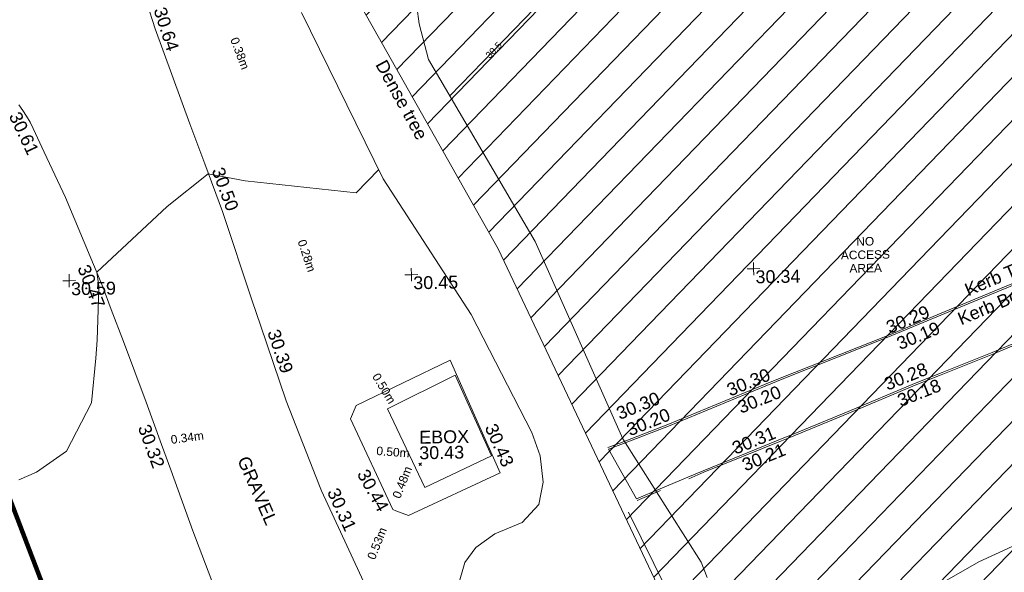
# Model space of a CAD drawing. Header units: millimetres. Extents: x -287732 to 520720, y -103372 to 287754.
# Tile 322 of 380: x 274553 to 303321, y 110887 to 127044. Entities that reach past the tile are written whole.
import ezdxf

# ---------------------------------------------------------------- set-up
doc = ezdxf.new("R2010")
doc.units = ezdxf.units.MM
for name, pattern in [('IMPORT-HIDDEN2 _3_', [4762.5, 3175, -1587.5]), ('IMPORT-UG_ELEC_QLB2 _2_', [2500, 1500, -300.0000000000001, 0, -50, 150, -300.0000000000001, 0, -200]), ('IMPORT-UG_ELEC_STREET LIGHTING_QLB2 _2_', [2700, 1500, -300.0000000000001, 0, -250, 150, -300.0000000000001, 0, -200])]:
    doc.linetypes.add(name, pattern=pattern)
for name, color, linetype, lineweight, true_color in [('00_UAV_CONCRETE', 9, 'Continuous', 9, 0x808080), ('00_UAV_ESB_BOX', 240, 'Continuous', 9, 0xff003f), ('00_UAV_FENCE', 7, 'Continuous', 9, 0x264c2f), ('00_UAV_FOOTPATH', 7, 'Continuous', 9, 0xa50000), ('00_UAV_KERB_BOTTOM', 1, 'Continuous', 9, 0xff0000), ('00_UAV_KERB_TOP', 7, 'Continuous', 9, 0xa500a5), ('00_UAV_LEVEL_SPOT', 7, 'Continuous', 9, 0x666666), ('00_UAV_TREE_LINE', 7, 'Continuous', 9, 0x52a552), ('01_DTM_CONTOUR_MJR', 7, 'Continuous', 9, 0x7f3f00), ('01_DTM_CONTOUR_MNR', 7, 'Continuous', 9, 0xa5a552), ('01_DTM_CONTOUR_MNR_LABELS', 7, 'Continuous', 9, 0xa5a552), ('12333-PUM-2D-U-0001-C01 - Rev2_REVIT IMPORT_dwg', 7, 'Continuous', 9, 0x767676), ('A_RHA_Line', 7, 'Continuous', 9, 0x00a600), ('PUM-CHAMBER EXTENTS', 6, 'IMPORT-HIDDEN2 _3_', 9, 0xff00ff), ('PUM-ELECTRIC-QLB2', 1, 'IMPORT-UG_ELEC_QLB2 _2_', 9, 0xff0000), ('PUM-UNABLE TO SURVEY', 190, 'Continuous', 9, 0x7f00ff)]:
    doc.layers.add(name, color=color, linetype=linetype, lineweight=lineweight, true_color=true_color)
for name, color, linetype, lineweight in [('00_UAV_DRIVE_WAY', 7, 'Continuous', 9), ('00_UAV_SURVEY_TEXT', 7, 'Continuous', 9), ('GEN-TEXT', 7, 'Continuous', 9)]:
    doc.layers.add(name, color=color, linetype=linetype, lineweight=lineweight)
doc.styles.add('Arial_1', font='arial.ttf', dxfattribs={"height": 250})
doc.styles.add('Swis721 Lt BT_1', font='swissl.ttf', dxfattribs={"height": 200})
doc.styles.add('Swis721 Lt BT_2', font='swissl.ttf', dxfattribs={"height": 375})

# ---------------------------------------------------------------- blocks, each defined once
blk = doc.blocks.new('12333-PUM-2D-U-0001-C01 - Rev2_REVIT IMPORT_dwg_UAV-2077255-Site Location Plan Proposed')
at = {"layer": '00_UAV_LEVEL_SPOT', "color": 254, "true_color": 0xcccccc, "flags": 128}
for points in [[(0, -500.0000000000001), (0, 0), (-500.0000000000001, 0)], [(500.0000000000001, 0), (0, 0), (0, 500.0000000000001)]]:
    blk.add_lwpolyline(points, dxfattribs=at)
blk = doc.blocks.new('12333-PUM-2D-U-0001-C01 - Rev2_REVIT IMPORT_dwg_MGS62954_T2_Galway_ITM_3d_Rev1-2077680-Site Location Plan Proposed')
at = {"layer": '00_UAV_CONCRETE', "color": 254, "true_color": 0xcccccc, "flags": 128}
blk.add_lwpolyline([(534188322.7450001, 725666205.5035001), (534191086.7450001, 725667484.5035), (534191849.6518393, 725665685.215393), (534192492.7450001, 725664168.5035001), (534189791.7450001, 725662960.5035001), (534189426.9168756, 725663108.537972), (534189340.7450001, 725663143.5035), (534188145.745, 725665821.5035001)], close=True, dxfattribs=at)
at = {"layer": '00_UAV_DRIVE_WAY', "color": 254, "true_color": 0xcccccc, "flags": 128}
for points in [[(534182414.4094507, 725678084.8393886), (534182637.7450285, 725677314.5034418), (534183607.7450284, 725674523.5034417), (534184018.7496993, 725673352.3219903), (534184511.7450283, 725671947.5034418), (534185338.7450285, 725669322.5034418), (534185567.9035017, 725668600.2253447), (534186273.7450284, 725666375.5034419), (534187210.511514, 725663880.2895904), (534187266.7450284, 725663730.5034419), (534188685.7450284, 725660505.5034418)], [(534184261.351, 725660460.7750001), (534183489.351, 725662628.7750001), (534182872.2144597, 725664422.1511388), (534182617.351, 725665162.7750002), (534182184.1985, 725666407.7525002), (534181555.1985001, 725668194.7525), (534181216.2724363, 725669135.8880231), (534180977.1985, 725669799.7525002), (534179932.1985, 725672436.7525002), (534179339.0304214, 725673765.6582726), (534179025.1984999, 725674468.7525002), (534178939.6210065, 725674652.3994619), (534178842.6810926, 725674830.3105831), (534178734.7613357, 725675001.7837297), (534178616.2876458, 725675166.1421756)]]:
    blk.add_lwpolyline(points, dxfattribs=at)
at = {"layer": '00_UAV_ESB_BOX', "color": 254, "true_color": 0xcccccc, "flags": 128}
blk.add_lwpolyline([(534190280.745, 725663772.5035001), (534189234.7450001, 725666096.5035001), (534191231.5358037, 725667037.5520796), (534192250.5744484, 725664661.7621186)], close=True, dxfattribs=at)
at = {"layer": '00_UAV_FENCE', "color": 254, "true_color": 0xcccccc, "flags": 128}
blk.add_lwpolyline([(534196219.3712668, 725662944.7010931), (534198356.2455468, 725658427.7383673), (534198600.3712669, 725657911.7010932), (534200745.6305526, 725654045.649816), (534201314.3712668, 725653020.7010932), (534202105.3712669, 725650962.7010932), (534202291.3712668, 725649628.7010932), (534202355.4630347, 725649374.9661344), (534202510.3509521, 725648761.7753834)], dxfattribs=at)
at = {"layer": '00_UAV_FOOTPATH', "color": 254, "true_color": 0xcccccc}
for p, q in [((534196463.9455001, 725663332.5159999), (534195669.9455001, 725664798.516)), ((534197973.1971415, 725663941.3092233), (534197154.9294585, 725663611.2411243))]:
    blk.add_line(p, q, dxfattribs=at)
at = {"layer": '00_UAV_KERB_BOTTOM', "color": 254, "true_color": 0xcccccc}
blk.add_line((534197154.9294585, 725663611.2411243), (534196463.9455001, 725663332.5159999), dxfattribs=at)
at = {"layer": '00_UAV_KERB_BOTTOM', "color": 254, "true_color": 0xcccccc, "flags": 128}
for points in [[(534219747.7485, 725677769.9545), (534220942.9455001, 725674783.516), (534220866.9455001, 725674757.5160002), (534220894.9455001, 725674682.5159999), (534219393.9304646, 725674069.376215), (534217452.9455001, 725673276.5159999), (534214751.3242902, 725672213.8326501), (534213903.9455, 725671880.516), (534210613.9455001, 725670584.5159999), (534210099.291876, 725670381.7230284), (534207225.9455001, 725669249.5159999), (534205448.621584, 725668546.4690808), (534203888.9455, 725667929.516), (534200780.5128521, 725666756.5387856), (534200276.9455002, 725666566.516), (534197434.9455001, 725665443.516), (534196114.581311, 725664961.0033077), (534195669.9455001, 725664798.516)], [(534218075.3697283, 725669126.5446144), (534217107.3697283, 725671415.5446144), (534214769.2381591, 725670498.4295105), (534213910.3697283, 725670161.5446146), (534211435.3697283, 725669204.5446144), (534210107.7170711, 725668690.2922572), (534209176.3697283, 725668329.5446144), (534206929.3697283, 725667428.5446147), (534205452.0954046, 725666868.4222134), (534204645.3697283, 725666562.5446146), (534202691.9455001, 725665777.516), (534200957.9455001, 725665098.516), (534200800.0185986, 725665037.7222321), (534198419.9455001, 725664121.516), (534197973.1971415, 725663941.3092233)]]:
    blk.add_lwpolyline(points, dxfattribs=at)
at = {"layer": '00_UAV_KERB_TOP', "color": 254, "true_color": 0xcccccc}
blk.add_line((534197170.6644757, 725663563.6736912), (534196482.6498367, 725663286.1463139), dxfattribs=at)
at = {"layer": '00_UAV_KERB_TOP', "color": 254, "true_color": 0xcccccc, "flags": 128}
for points in [[(534219701.327998, 725677751.3766373), (534220876.9734532, 725674813.7915777), (534220802.1247543, 725674788.185444), (534220831.1409419, 725674710.4635123), (534219283.0007023, 725674078.0738618), (534217434.3396866, 725673322.9264507), (534214639.9142324, 725672223.738529), (534213885.643007, 725671927.0457621), (534210595.620016, 725670631.0367118), (534209987.9008354, 725670391.5723946), (534207207.5845826, 725669296.0227501), (534205337.2888622, 725668556.1994505), (534203870.9222289, 725667976.156311), (534200668.5989964, 725666767.7491778), (534200258.9307379, 725666613.159522), (534197417.1741973, 725665490.2557235), (534196002.3022078, 725664973.2061863), (534195652.7835954, 725664845.4784213)], [(534218029.3183119, 725669107.0698347), (534217080.2878537, 725671351.2131395), (534214696.9008631, 725670416.3469255), (534213928.5148847, 725670114.9531136), (534211453.4292765, 725669157.9200209), (534210035.2240131, 725668608.5930599), (534209194.7044899, 725668283.0266222), (534206947.5389766, 725667381.9602545), (534205379.373087, 725666787.3754647), (534204663.0962692, 725666515.7923979), (534202710.3836277, 725665731.0392867), (534200976.0424545, 725665051.9056901), (534200727.4596553, 725664956.2140452), (534198438.2800868, 725664074.9971662), (534197997.2447681, 725663897.0948827)]]:
    blk.add_lwpolyline(points, dxfattribs=at)
at = {"layer": '00_UAV_TREE_LINE', "color": 254, "true_color": 0xcccccc, "flags": 128}
for points in [[(534190233.1934137, 725678358.9778761), (534190356.1934138, 725677331.9778761), (534190615.1934137, 725676287.9778762), (534193630.1934137, 725670909.9778763), (534196089.7450283, 725665099.5034418), (534198319.7450283, 725661451.5034418), (534198484.7450284, 725661002.5034418)], [(534191199.7450283, 725660856.5034417), (534191415.7450284, 725661560.5034417), (534191742.7450284, 725661995.5034418), (534192303.7450284, 725662385.5034418), (534193106.7450283, 725662705.5034417), (534193604.7450284, 725663219.5034418), (534193743.7450283, 725663864.5034418), (534193672.7450283, 725664643.5034418), (534193438.7450284, 725665331.5034419), (534191722.7450284, 725668802.5034417), (534189225.7450284, 725672822.5034418), (534186923.7450284, 725677720.5034418)]]:
    blk.add_lwpolyline(points, dxfattribs=at)
at = {"layer": '01_DTM_CONTOUR_MJR', "color": 254, "true_color": 0xcccccc, "flags": 128}
blk.add_lwpolyline([(534208030.0000001, 725662020.0000001), (534206430.0000002, 725661320.0000002), (534204796.6666667, 725660420.0000001), (534204430.0000002, 725660208.888889), (534203950.1149426, 725659940.1149426), (534202430.0000002, 725659087.5302247), (534202016.9230769, 725658833.0769233), (534201462.573052, 725658352.583488), (534201362.7359766, 725658197.6533285), (534200578.1252396, 725656335.5506643)], dxfattribs=at)
at = {"layer": '01_DTM_CONTOUR_MNR', "color": 254, "true_color": 0xcccccc, "flags": 128}
for points in [[(534196430.0000002, 725680420.0000001), (534192524.3627557, 725676514.3627555), (534191219.6965896, 725675209.6965895)], [(534189100.0169545, 725673090.0169544), (534188430.0000002, 725672420.0000001), (534185194.013395, 725672829.9547321), (534184120, 725673050.0000001), (534182902.7180127, 725672121.9581167), (534180810.0000002, 725670240), (534180861.899455, 725669828.7146424), (534180866.9464918, 725669738.8181016), (534180783.7583728, 725668247.0401198), (534180740.1434441, 725667726.3750465), (534180590.8999103, 725666414.2376004), (534179834.9744899, 725665015.0255103), (534178945.6923078, 725664420.0000001), (534178430.0000002, 725664209.4912987)]]:
    blk.add_lwpolyline(points, dxfattribs=at)
at = {"xscale": 0.375, "yscale": 0.375, "zscale": 0.375}
for p in [(534180000, 725670000.0000001), (534190000.0000001, 725670000.0000001), (534200000.0000001, 725670000.0000001)]:
    blk.add_blockref('12333-PUM-2D-U-0001-C01 - Rev2_REVIT IMPORT_dwg_UAV-2077255-Site Location Plan Proposed', p, dxfattribs=at)
at = {"layer": '00_UAV_CONCRETE', "color": 251, "true_color": 0x666666, "char_height": 375, "width": 1495.902363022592, "attachment_point": 1, "line_spacing_factor": 1.005061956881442, "style": 'Swis721 Lt BT_2'}
for s, insert, rotation in [('30.43', (534192403.1812475, 725665648.3703269), 292.9771788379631), ('30.44', (534188631.1066967, 725664382.5870855), 297.8330587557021)]:
    blk.add_mtext(s, dxfattribs=dict(at, insert=insert, rotation=rotation))
at = {"layer": '00_UAV_DRIVE_WAY', "color": 251, "true_color": 0x666666, "char_height": 375, "width": 1495.902363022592, "attachment_point": 1, "line_spacing_factor": 1.005061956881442, "style": 'Swis721 Lt BT_2'}
for s, insert, rotation in [('30.64', (534182960.6915238, 725677988.2564658), 286.75908224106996), ('30.61', (534178656.6496752, 725675007.4253303), 294.3614597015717), ('30.50', (534184568.8237657, 725673280.4131173), 289.3375879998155), ('30.47', (534180593.7938481, 725670501.8986629), 290.33839815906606), ('30.39', (534186115.5484881, 725668511.696629), 287.6027650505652), ('30.32', (534182281.9698127, 725665799.3578128), 289.03136357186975), ('30.31', (534187764.2053193, 725663846.003519), 293.2420203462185)]:
    blk.add_mtext(s, dxfattribs=dict(at, insert=insert, rotation=rotation))
at = {"layer": '00_UAV_ESB_BOX', "color": 251, "true_color": 0x666666, "char_height": 375, "attachment_point": 1, "line_spacing_factor": 1.005061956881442, "style": 'Swis721 Lt BT_2'}
for s, insert, width in [('EBOX', (534190147.0652019, 725665431.8760566), 1619.373669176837), ('30.43', (534190139.5842771, 725664975.5016477), 1495.902363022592)]:
    blk.add_mtext(s, dxfattribs=dict(at, insert=insert, width=width))
at = {"layer": '00_UAV_KERB_BOTTOM', "color": 251, "true_color": 0x666666, "char_height": 375, "attachment_point": 1, "line_spacing_factor": 1.005061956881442, "style": 'Swis721 Lt BT_2'}
for s, insert, width, rotation in [('Kerb Bottom', (534205894.1594414, 725668587.4780551), 3414.456504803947, 21.986110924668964), ('30.19', (534204098.3365069, 725667895.2391328), 1495.902363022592, 21.5820114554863), ('30.20', (534199421.7650603, 725666115.9769835), 1495.902363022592, 21.083743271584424), ('30.18', (534204093.4190733, 725666232.4858662), 1495.902363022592, 20.91947217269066), ('30.20', (534196170.1300887, 725665512.9695185), 1495.902363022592, 21.03860669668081), ('30.21', (534199520.7693301, 725664428.5924691), 1495.902363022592, 21.0541496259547)]:
    blk.add_mtext(s, dxfattribs=dict(at, insert=insert, width=width, rotation=rotation))
at = {"layer": '00_UAV_KERB_TOP', "color": 251, "true_color": 0x666666, "char_height": 375, "attachment_point": 1, "line_spacing_factor": 1.005061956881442, "style": 'Swis721 Lt BT_2'}
for s, insert, width, rotation in [('Kerb Top', (534206114.3496417, 725669431.2512683), 2493.170605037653, 21.986110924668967), ('30.29', (534203801.1000237, 725668374.939844), 1495.902363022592, 21.58201145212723), ('30.30', (534199113.8764215, 725666625.1992971), 1495.902363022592, 21.17277053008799), ('30.28', (534203714.0391183, 725666715.4330455), 1495.902363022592, 21.028795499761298), ('30.30', (534195877.0811692, 725665996.9666959), 1495.902363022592, 21.001199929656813), ('30.31', (534199239.5950152, 725664922.3968768), 1495.902363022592, 21.05414963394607)]:
    blk.add_mtext(s, dxfattribs=dict(at, insert=insert, width=width, rotation=rotation))
at = {"layer": '00_UAV_LEVEL_SPOT', "char_height": 375, "width": 1495.902363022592, "attachment_point": 1, "line_spacing_factor": 1.005061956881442, "style": 'Swis721 Lt BT_2'}
for s, insert in [('30.59', (534180051.8765643, 725669949.1441548)), ('30.45', (534190051.8765643, 725669949.1441548)), ('30.34', (534200051.8765643, 725669949.1441548))]:
    blk.add_mtext(s, dxfattribs=dict(at, insert=insert))
at = {"layer": '00_UAV_SURVEY_TEXT', "color": 251, "true_color": 0x666666, "insert": (534185160.3099316, 725664823.3113992), "char_height": 375, "width": 2322.210334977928, "attachment_point": 1, "rotation": 292.59942206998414, "line_spacing_factor": 1.005061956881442, "style": 'Swis721 Lt BT_2'}
blk.add_mtext('GRAVEL', dxfattribs=at)
at = {"layer": '00_UAV_TREE_LINE', "color": 251, "true_color": 0x666666, "insert": (534189378.5552355, 725676338.5245112), "char_height": 375, "width": 2939.566865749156, "attachment_point": 1, "rotation": 297.71513814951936, "line_spacing_factor": 1.005061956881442, "style": 'Swis721 Lt BT_2'}
blk.add_mtext('Dense tree', dxfattribs=at)
at = {"layer": '01_DTM_CONTOUR_MNR_LABELS', "color": 251, "true_color": 0x666666, "insert": (534192448.1534587, 725676594.6044331), "char_height": 200, "width": 620.5117196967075, "attachment_point": 2, "rotation": 45.00000000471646, "line_spacing_factor": 1.005061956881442, "style": 'Swis721 Lt BT_1'}
blk.add_mtext('30.5', dxfattribs=at)
blk = doc.blocks.new('12333-PUM-2D-U-0001-C01 - Rev2_REVIT IMPORT_dwg-1620468-Site Location Plan Proposed')
at = {"layer": 'PUM-CHAMBER EXTENTS', "true_color": 0xfff4d4}
h = blk.add_hatch(dxfattribs=at)
h.set_pattern_fill('FP_14', style=0, pattern_type=2)
h.set_pattern_definition([(45, (-533641079.65, -725615854.3560001), (-618.7184335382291, 618.7184335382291), [])])
h.paths.add_polyline_path([(561369.3501529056, 32961.6438213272), (583432.350152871, 42064.6438213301), (584672.3501528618, 38987.64382128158), (591969.3501528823, 41930.643821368), (585115.3501528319, 60252.64382129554), (601682.3501528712, 66542.64382133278), (593779.350152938, 86713.6438213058), (593325.3501529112, 86525.64382134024), (591535.8661504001, 91032.67662588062), (570762.3501528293, 82754.64382139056), (556580.3501529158, 77376.64382136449), (542174.3501528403, 72021.64382138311), (551469.3501528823, 54861.6438213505), (558438.2640803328, 39445.56149700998)])
at = {"layer": 'GEN-TEXT', "color": 253, "true_color": 0xaaaaaa}
for p, q in [((549046.1651949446, 48566.50919443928), (549116.8758730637, 48637.2198725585)), ((549116.8758730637, 48566.50919443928), (549046.1651949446, 48637.2198725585))]:
    blk.add_line(p, q, dxfattribs=at)
at = {"layer": 'PUM-UNABLE TO SURVEY', "color": 7, "true_color": 0xfff4d4, "flags": 128}
blk.add_lwpolyline([(593403.6889939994, 86558.08369385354), (593779.350152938, 86713.6438213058), (601682.3501528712, 66542.64382133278), (585115.3501528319, 60252.64382129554), (591969.3501528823, 41930.64382136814), (584672.3501528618, 38987.64382128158), (583432.350152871, 42064.64382132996), (561369.3501529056, 32961.64382132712), (551469.3501528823, 54861.6438213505), (542174.3501528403, 72021.64382138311), (556580.3501529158, 77376.64382136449), (570762.3501528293, 82754.64382139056), (574739.2409170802, 84339.39395276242)], dxfattribs=at)
blk.add_blockref('12333-PUM-2D-U-0001-C01 - Rev2_REVIT IMPORT_dwg_MGS62954_T2_Galway_ITM_3d_Rev1-2077680-Site Location Plan Proposed', (-533641079.6498471, -725615854.3561786))
at = {"layer": 'PUM-ELECTRIC-QLB2', "char_height": 250, "width": 1160.025439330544, "attachment_point": 2, "line_spacing_factor": 0.9417779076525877, "style": 'Arial_1'}
for s, insert, rotation in [('0.38m', (544143.6375945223, 60746.26124674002), 289.6117463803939), ('0.28m', (545995.0131597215, 54793.1945606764), 287.5086562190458), ('0.50m', (548173.3269836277, 50899.71327139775), 300.2886172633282), ('0.34m', (542275.288658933, 49626.57859800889), 6.721328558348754), ('0.50m', (548305.3592242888, 49098.84123971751), 354.52917672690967), ('0.48m', (548430.1705006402, 48130.62583455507), 67.35877424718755), ('0.53m', (547662.8471929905, 46356.68382366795), 67.35877424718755)]:
    blk.add_mtext(s, dxfattribs=dict(at, insert=insert, rotation=rotation))
at = {"layer": 'PUM-UNABLE TO SURVEY', "color": 41, "true_color": 0xffdf7f, "insert": (562194.787652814, 55016.51243791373), "char_height": 250, "width": 1714.021757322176, "attachment_point": 2, "line_spacing_factor": 0.9417779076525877, "style": 'Arial_1'}
blk.add_mtext('NO\\PACCESS\\PAREA', dxfattribs=at)

msp = doc.modelspace()

# ---------------------------------------------------------------- linework, layer by layer
at = {"layer": 'A_RHA_Line', "color": 1, "lineweight": 140, "true_color": 0xff0000}
msp.add_line((287666.669351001, 78115.87107155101), (269567.0467974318, 125266.9998609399), dxfattribs=at)

# ---------------------------------------------------------------- block references
at = {"layer": '12333-PUM-2D-U-0001-C01 - Rev2_REVIT IMPORT_dwg', "color": 254, "linetype": 'IMPORT-UG_ELEC_STREET LIGHTING_QLB2 _2_', "true_color": 0xffd4d4, "rotation": 0.9999999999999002}
msp.add_blockref('12333-PUM-2D-U-0001-C01 - Rev2_REVIT IMPORT_dwg-1620468-Site Location Plan Proposed', (-261895.0770586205, 55869.5817132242), dxfattribs=at)

doc.saveas('drawing.dxf')
